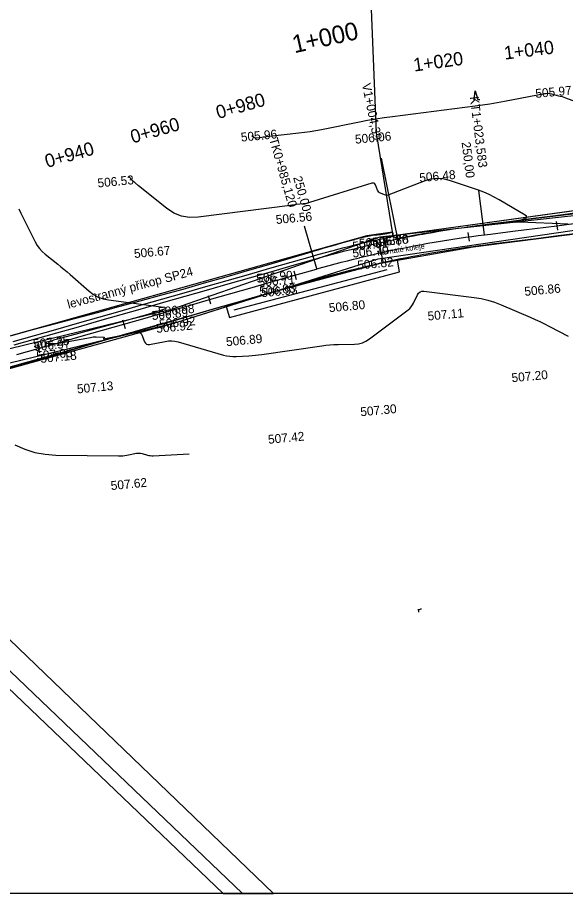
# Model space of a CAD drawing. Extents: x -636600 to -628587, y -1090963 to -1085869.
# Drawn here: x -628930.8 to -628807.6, y -1086904.2 to -1086707.2 of the extents above; entities that cross this region are included whole.
import ezdxf

# ---------------------------------------------------------------- set-up
doc = ezdxf.new("R2010")
doc.units = 0
for name, color, linetype in [('01_PARCELY_NÁVRH_PC', 7, 'Continuous'), ('06_ÚSES_IP_NAVRH', 7, 'Continuous'), ('08_LEGENDA_HV', 7, 'Continuous'), ('15', 7, 'Continuous'), ('40', 7, 'Continuous'), ('42', 7, 'Continuous'), ('43', 7, 'Continuous'), ('dno příkopu', 7, 'Continuous'), ('Ex_Major Contours', 7, 'Continuous'), ('Ex_Minor Contours', 7, 'Continuous'), ('HEKTOMETRY100', 7, 'Continuous'), ('HEKTOMETRY20', 7, 'Continuous'), ('HL_BODY', 7, 'Continuous'), ('koty_vše', 7, 'Continuous'), ('POLOMERY', 7, 'Continuous'), ('popis', 7, 'Continuous'), ('situace_osa', 7, 'Continuous'), ('situace_těleso', 7, 'Continuous'), ('situace_vozovka', 7, 'Continuous'), ('VRCHOLY', 7, 'Continuous')]:
    doc.layers.add(name, color=color, linetype=linetype)

msp = doc.modelspace()

# ---------------------------------------------------------------- linework, layer by layer
at = {"layer": '01_PARCELY_NÁVRH_PC'}
for p, q in [((-628884.56, -1086904.22), (-628880.22, -1086904.22)), ((-628880.22, -1086904.22), (-628873.25, -1086904.22))]:
    msp.add_line(p, q, dxfattribs=at)
for points in [[(-628587.27, -1086709.85), (-628682.38, -1086727.22), (-628724.58, -1086735.17), (-628761.3, -1086743.7), (-628783.36, -1086747.62), (-628846.34, -1086756.33), (-628846.47, -1086755.53), (-628852.25, -1086756.33), (-628948.95, -1086783.45), (-628960.84, -1086785.79), (-628975.26, -1086787.75), (-628984.89, -1086788.1), (-628989.65, -1086789), (-629001.4, -1086788.69), (-629088.79, -1086778.86)], [(-629078.73, -1086787.28), (-628997.76, -1086795.07), (-628982.87, -1086795.39), (-628963.31, -1086793.53), (-628948.62, -1086790.56), (-628894.94, -1086775.72), (-628874.3, -1086769.22), (-628849.21, -1086762.46), (-628828.36, -1086758.78), (-628783.78, -1086753.09), (-628650.29, -1086728.39), (-628617.77, -1086723.66), (-628591.82, -1086717.13), (-628587.27, -1086716.27)], [(-628873.25, -1086904.22), (-628968.26, -1086812.87), (-628972.31, -1086807.72), (-628973.18, -1086802.18), (-628971.18, -1086797.22), (-628966.69, -1086793.85), (-628982.87, -1086795.39), (-628992.28, -1086795.19), (-628987.82, -1086796.35), (-628984.34, -1086799.37), (-628979.91, -1086806.88), (-628969.01, -1086819.3), (-628880.22, -1086904.22)], [(-628880.22, -1086904.22), (-628969.01, -1086819.3), (-628979.91, -1086806.88), (-628984.34, -1086799.37), (-628987.82, -1086796.35), (-628989.93, -1086795.8), (-628982.35, -1086808.65), (-628971.18, -1086821.38), (-628884.56, -1086904.22)]]:
    msp.add_lwpolyline(points, dxfattribs=at)
msp.add_lwpolyline([(-628883.93, -1086772.25), (-628883.15, -1086774.72), (-628844.91, -1086764.41), (-628845.38, -1086761.79), (-628849.21, -1086762.46), (-628874.3, -1086769.22)], close=True, dxfattribs=at)
msp.add_lwpolyline([(-628883.93, -1086772.25), (-628883.15, -1086774.72), (-628844.91, -1086764.41), (-628845.38, -1086761.79), (-628849.21, -1086762.46), (-628874.3, -1086769.22)], close=True, dxfattribs=at)
at = {"layer": '06_ÚSES_IP_NAVRH'}
msp.add_line((-628882.1, -1086772.93), (-628847.74, -1086763.87), dxfattribs=at)
at = {"layer": '08_LEGENDA_HV'}
msp.add_line((-628587.27, -1086904.22), (-629847.27, -1086904.22), dxfattribs=at)
at = {"layer": '40'}
for p, q in [((-628788.11, -1086749.91), (-628849.34, -1086756.59)), ((-628849.75, -1086761.48), (-628788.14, -1086752.51)), ((-628849.34, -1086756.59), (-628895.94, -1086772.82)), ((-628894.94, -1086775.72), (-628849.75, -1086761.48)), ((-628895.94, -1086772.82), (-628961.64, -1086788.84)), ((-628959.74, -1086791.47), (-628894.94, -1086775.72))]:
    msp.add_line(p, q, dxfattribs=at)
at = {"layer": '42'}
for p, q in [((-628850.12, -1086733.16), (-628851.26, -1086705.34)), ((-628846.34, -1086756.33), (-628850.12, -1086733.16)), ((-628783.36, -1086747.62), (-628846.34, -1086756.33))]:
    msp.add_line(p, q, dxfattribs=at)
at = {"layer": '43'}
for p, q in [((-628828.14, -1086725.76), (-628827.93, -1086723.73)), ((-628827.93, -1086723.73), (-628827.35, -1086725.68)), ((-628827.35, -1086725.68), (-628826.85, -1086725.64))]:
    msp.add_line(p, q, dxfattribs=at)
for points in [[(-628840.58, -1086840.99), (-628840.65, -1086840.26)], [(-628840.63, -1086840.5), (-628840.54, -1086840.39), (-628840.44, -1086840.32), (-628840.29, -1086840.26), (-628840.14, -1086840.22), (-628839.98, -1086840.2)]]:
    msp.add_lwpolyline(points, dxfattribs=at)
at = {"layer": 'dno příkopu'}
msp.add_lwpolyline([(-628931.76, -1086780.11), (-628926.96, -1086778.73), (-628922.15, -1086777.36), (-628917.34, -1086775.98), (-628912.53, -1086774.61), (-628907.73, -1086773.24), (-628902.92, -1086771.86), (-628898.11, -1086770.49), (-628893.3, -1086769.12), (-628888.5, -1086767.74), (-628883.69, -1086766.37), (-628878.88, -1086764.99), (-628874.07, -1086763.62), (-628869.27, -1086762.25), (-628864.46, -1086760.87), (-628864.34, -1086760.84), (-628862.96, -1086760.45), (-628861.57, -1086760.06), (-628860.17, -1086759.69), (-628859.58, -1086759.53), (-628858.78, -1086759.32), (-628857.38, -1086758.96), (-628855.99, -1086758.61), (-628854.68, -1086758.28), (-628854.58, -1086758.26), (-628853.18, -1086757.92), (-628851.78, -1086757.6), (-628850.37, -1086757.28), (-628849.75, -1086757.14), (-628848.97, -1086756.96), (-628847.56, -1086756.66), (-628846.14, -1086756.36)], dxfattribs=at)
at = {"layer": 'Ex_Major Contours'}
msp.add_lwpolyline([(-628931.36, -1086803.35), (-628929.17, -1086804.32), (-628926.91, -1086805.02), (-628924.58, -1086805.45), (-628922.19, -1086805.62), (-628908.09, -1086805.8), (-628907.62, -1086805.79), (-628907.15, -1086805.76), (-628906.68, -1086805.71), (-628906.22, -1086805.63), (-628904.07, -1086805.21), (-628903.75, -1086805.17), (-628903.43, -1086805.16), (-628903.12, -1086805.2), (-628902.81, -1086805.27), (-628901.57, -1086805.62), (-628901.26, -1086805.7), (-628900.94, -1086805.75), (-628900.62, -1086805.77), (-628900.3, -1086805.77), (-628892.18, -1086805.33)], dxfattribs=at)
at = {"layer": 'Ex_Minor Contours'}
for points in [[(-628878.09, -1086733.75), (-628877.64, -1086734.11), (-628877.51, -1086734.2), (-628877.37, -1086734.25), (-628877.22, -1086734.28), (-628877.07, -1086734.27), (-628875.85, -1086734.12), (-628875.59, -1086734.08), (-628875.34, -1086734.05), (-628875.08, -1086734.02), (-628874.82, -1086733.99), (-628867.58, -1086733.18), (-628866.29, -1086733.02), (-628865.01, -1086732.84), (-628863.73, -1086732.63), (-628862.45, -1086732.38), (-628853.94, -1086730.68), (-628852.09, -1086730.33), (-628850.24, -1086730.01), (-628848.38, -1086729.73), (-628846.52, -1086729.47), (-628827.94, -1086727.1), (-628826.29, -1086726.87), (-628824.64, -1086726.63), (-628823, -1086726.35), (-628821.36, -1086726.05), (-628812.35, -1086724.34), (-628811.95, -1086724.28), (-628811.55, -1086724.27), (-628811.16, -1086724.31), (-628810.76, -1086724.39), (-628809.18, -1086724.8), (-628808.79, -1086724.91), (-628808.4, -1086725.02), (-628808.01, -1086725.15), (-628807.63, -1086725.28), (-628794.02, -1086730.32)], [(-628807.04, -1086753.72), (-628817.9, -1086753.25), (-628818.03, -1086753.25), (-628818.15, -1086753.25), (-628818.28, -1086753.25), (-628818.41, -1086753.26), (-628818.91, -1086753.31), (-628819.01, -1086753.31), (-628819.04, -1086753.3), (-628819.01, -1086753.28), (-628818.93, -1086753.24), (-628816.74, -1086752.43), (-628816.44, -1086752.27), (-628816.32, -1086752.09), (-628816.4, -1086751.9), (-628816.68, -1086751.69), (-628822.53, -1086748.21), (-628823.64, -1086747.59), (-628824.78, -1086747.03), (-628825.95, -1086746.52), (-628827.14, -1086746.08), (-628833.72, -1086743.85), (-628835.15, -1086743.49), (-628836.57, -1086743.4), (-628837.98, -1086743.56), (-628839.39, -1086743.99), (-628847.34, -1086747.13), (-628847.57, -1086747.2), (-628847.81, -1086747.22), (-628848.04, -1086747.2), (-628848.27, -1086747.12), (-628849.21, -1086746.74), (-628849.42, -1086746.63), (-628849.6, -1086746.48), (-628849.75, -1086746.29), (-628849.86, -1086746.08), (-628850.33, -1086744.88), (-628850.46, -1086744.65), (-628850.64, -1086744.5), (-628850.86, -1086744.46), (-628851.12, -1086744.5), (-628865.16, -1086748.84), (-628865.51, -1086748.94), (-628865.87, -1086749.03), (-628866.23, -1086749.09), (-628866.6, -1086749.14), (-628868.06, -1086749.31), (-628868.43, -1086749.35), (-628868.79, -1086749.39), (-628869.16, -1086749.44), (-628869.53, -1086749.48), (-628890.18, -1086752.13), (-628892.12, -1086752.2), (-628893.96, -1086751.89), (-628895.69, -1086751.2), (-628897.31, -1086750.13), (-628903.59, -1086745.08), (-628905.08, -1086743.76), (-628905.8, -1086742.98)], [(-628930.52, -1086750.25), (-628930.01, -1086751.26), (-628929.44, -1086752.41), (-628926.82, -1086757.7), (-628926.38, -1086758.48), (-628925.86, -1086759.2), (-628925.27, -1086759.85), (-628924.6, -1086760.45), (-628921.76, -1086762.7), (-628921.05, -1086763.27), (-628920.35, -1086763.84), (-628919.66, -1086764.43), (-628918.98, -1086765.02), (-628914.72, -1086768.77), (-628913.74, -1086769.51), (-628912.69, -1086770.08), (-628911.57, -1086770.49), (-628910.37, -1086770.73), (-628898.53, -1086772.26), (-628897.79, -1086772.4), (-628897.53, -1086772.59), (-628897.76, -1086772.81), (-628898.46, -1086773.07), (-628902.22, -1086774.2), (-628903.16, -1086774.47), (-628904.11, -1086774.75), (-628905.05, -1086775.01), (-628906, -1086775.27), (-628921.79, -1086779.56), (-628922.1, -1086779.65), (-628922.41, -1086779.73), (-628922.72, -1086779.82), (-628923.03, -1086779.9), (-628924.26, -1086780.24), (-628924.49, -1086780.32), (-628924.57, -1086780.38), (-628924.48, -1086780.43), (-628924.24, -1086780.45), (-628922.86, -1086780.53), (-628922.52, -1086780.54), (-628922.19, -1086780.53), (-628921.85, -1086780.5), (-628921.52, -1086780.45), (-628914.38, -1086779.15), (-628914.07, -1086779.1), (-628913.76, -1086779.07), (-628913.44, -1086779.06), (-628913.13, -1086779.06), (-628911.36, -1086779.11), (-628911.32, -1086779.12), (-628911.29, -1086779.14), (-628911.29, -1086779.17), (-628911.31, -1086779.21), (-628911.44, -1086779.4), (-628911.46, -1086779.45), (-628911.46, -1086779.47), (-628911.44, -1086779.48), (-628911.39, -1086779.48), (-628903.96, -1086777.98), (-628903.59, -1086777.96), (-628903.28, -1086778.05), (-628903.03, -1086778.26), (-628902.84, -1086778.59), (-628902.23, -1086780.13), (-628902.05, -1086780.46), (-628901.8, -1086780.67), (-628901.49, -1086780.77), (-628901.11, -1086780.74), (-628897.57, -1086780.06), (-628896.84, -1086779.96), (-628896.12, -1086779.95), (-628895.4, -1086780.02), (-628894.69, -1086780.18), (-628884.49, -1086783.12), (-628883.79, -1086783.29), (-628883.09, -1086783.4), (-628882.38, -1086783.45), (-628881.66, -1086783.44), (-628878.77, -1086783.29), (-628878.05, -1086783.24), (-628877.33, -1086783.18), (-628876.61, -1086783.1), (-628875.89, -1086783), (-628862.42, -1086781.06), (-628861.51, -1086780.94), (-628860.59, -1086780.85), (-628859.66, -1086780.79), (-628858.74, -1086780.75), (-628855.04, -1086780.67), (-628854.13, -1086780.58), (-628853.28, -1086780.36), (-628852.47, -1086780), (-628851.71, -1086779.51), (-628842.99, -1086772.96), (-628842.61, -1086772.63), (-628842.28, -1086772.27), (-628841.99, -1086771.87), (-628841.75, -1086771.43), (-628840.88, -1086769.59), (-628840.63, -1086769.19), (-628840.3, -1086768.93), (-628839.9, -1086768.8), (-628839.43, -1086768.79), (-628828.14, -1086770.2), (-628826.59, -1086770.44), (-628825.06, -1086770.8), (-628823.56, -1086771.26), (-628822.09, -1086771.84), (-628815.55, -1086774.64), (-628814.46, -1086775.12), (-628813.38, -1086775.62), (-628812.31, -1086776.14), (-628811.25, -1086776.68), (-628807.02, -1086778.88)]]:
    msp.add_lwpolyline(points, dxfattribs=at)
msp.add_lwpolyline([(-628851.43, -1086757.13), (-628851.38, -1086757.11), (-628851.33, -1086757.1), (-628851.1, -1086757.02), (-628851.07, -1086757.02), (-628851.05, -1086757.02), (-628851.04, -1086757.04), (-628851.02, -1086757.06), (-628850.97, -1086757.19), (-628850.97, -1086757.21), (-628850.97, -1086757.22), (-628850.97, -1086757.23), (-628850.98, -1086757.24), (-628851.02, -1086757.29), (-628851.03, -1086757.3), (-628851.05, -1086757.31), (-628851.06, -1086757.31), (-628851.07, -1086757.32), (-628852.57, -1086757.78), (-628852.73, -1086757.83), (-628852.79, -1086757.83), (-628852.74, -1086757.79), (-628852.6, -1086757.72), (-628851.52, -1086757.17), (-628851.48, -1086757.15)], close=True, dxfattribs=at)
at = {"layer": 'HEKTOMETRY100'}
msp.add_lwpolyline([(-628849.52, -1086758.16), (-628848.65, -1086762.06)], dxfattribs=at)
at = {"layer": 'HEKTOMETRY20'}
for points in [[(-628809.69, -1086753.06), (-628809.44, -1086755.04)], [(-628829.55, -1086755.57), (-628829.27, -1086757.55)], [(-628868.7, -1086764.22), (-628868.15, -1086766.14)], [(-628887.93, -1086769.71), (-628887.38, -1086771.64)], [(-628907.16, -1086775.21), (-628906.61, -1086777.13)], [(-628926.39, -1086780.7), (-628925.84, -1086782.63)]]:
    msp.add_lwpolyline(points, dxfattribs=at)
at = {"layer": 'HL_BODY'}
for points in [[(-628825.86, -1086756.09), (-628827.1, -1086746.16)], [(-628863.5, -1086763.77), (-628866.25, -1086754.16)]]:
    msp.add_lwpolyline(points, dxfattribs=at)
at = {"layer": 'POLOMERY'}
for points in [[(-628825.86, -1086756.09), (-628827.1, -1086746.16)], [(-628863.5, -1086763.77), (-628866.25, -1086754.16)]]:
    msp.add_lwpolyline(points, dxfattribs=at)
at = {"layer": 'situace_osa'}
msp.add_lwpolyline([(-628930.93, -1086783.04), (-628926.12, -1086781.66), (-628921.31, -1086780.29), (-628916.5, -1086778.92), (-628911.7, -1086777.54), (-628906.89, -1086776.17), (-628902.08, -1086774.8), (-628897.27, -1086773.42), (-628892.47, -1086772.05), (-628887.66, -1086770.67), (-628882.85, -1086769.3), (-628878.04, -1086767.93), (-628873.24, -1086766.55), (-628868.43, -1086765.18), (-628863.62, -1086763.81), (-628863.5, -1086763.77), (-628862.13, -1086763.39), (-628860.76, -1086763.01), (-628859.39, -1086762.63), (-628858.8, -1086762.48), (-628858.01, -1086762.27), (-628856.63, -1086761.91), (-628855.25, -1086761.57), (-628853.95, -1086761.25), (-628853.86, -1086761.23), (-628852.48, -1086760.89), (-628851.09, -1086760.57), (-628849.7, -1086760.25), (-628849.08, -1086760.11), (-628848.31, -1086759.94), (-628846.92, -1086759.64), (-628845.53, -1086759.35), (-628845.17, -1086759.28), (-628844.19, -1086759.08), (-628844.13, -1086759.06), (-628842.73, -1086758.79), (-628841.33, -1086758.52), (-628839.93, -1086758.26), (-628839.28, -1086758.14), (-628838.53, -1086758), (-628837.13, -1086757.76), (-628835.72, -1086757.52), (-628834.35, -1086757.3), (-628834.32, -1086757.29), (-628832.91, -1086757.07), (-628831.5, -1086756.86), (-628830.09, -1086756.65), (-628829.41, -1086756.56), (-628828.68, -1086756.46), (-628827.27, -1086756.27), (-628825.86, -1086756.09), (-628824.45, -1086755.91), (-628819.49, -1086755.29), (-628814.53, -1086754.67), (-628809.57, -1086754.05), (-628804.6, -1086753.43)], dxfattribs=at)
at = {"layer": 'situace_těleso'}
for points in [[(-628932.16, -1086778.74), (-628927.34, -1086777.4), (-628922.5, -1086776.11), (-628917.66, -1086774.86), (-628912.84, -1086773.55), (-628908.01, -1086772.24), (-628903.19, -1086770.93), (-628898.36, -1086769.62), (-628893.54, -1086768.28), (-628888.74, -1086766.89), (-628883.93, -1086765.51), (-628879.13, -1086764.13), (-628874.32, -1086762.76), (-628869.52, -1086761.36), (-628864.74, -1086759.9), (-628864.62, -1086759.87), (-628863.23, -1086759.45), (-628861.85, -1086759.04), (-628860.46, -1086758.63), (-628859.86, -1086758.46), (-628859.06, -1086758.24), (-628857.67, -1086757.85), (-628856.27, -1086757.46), (-628854.96, -1086757.11), (-628854.87, -1086757.09), (-628853.47, -1086756.72), (-628852.06, -1086756.37), (-628850.64, -1086756.1), (-628849.98, -1086756.08), (-628849.17, -1086756.02), (-628847.75, -1086755.76), (-628846.47, -1086755.53), (-628846.34, -1086756.33), (-628845.66, -1086756.92), (-628844.67, -1086756.72), (-628844.6, -1086756.71), (-628843.19, -1086756.44), (-628841.78, -1086756.19), (-628840.36, -1086755.94), (-628839.7, -1086755.83), (-628838.94, -1086755.71), (-628837.52, -1086755.49), (-628836.1, -1086755.27), (-628834.71, -1086755.07), (-628834.67, -1086755.06), (-628833.26, -1086754.83), (-628831.83, -1086754.62), (-628830.41, -1086754.41), (-628829.72, -1086754.31), (-628828.99, -1086754.21), (-628827.56, -1086754.01), (-628826.14, -1086753.83), (-628824.73, -1086753.65), (-628819.77, -1086753.01), (-628814.81, -1086752.38), (-628809.85, -1086751.75), (-628804.89, -1086751.11)], [(-628804.32, -1086755.71), (-628809.28, -1086756.34), (-628814.24, -1086756.97), (-628819.2, -1086757.6), (-628824.16, -1086758.23), (-628825.57, -1086758.41), (-628826.96, -1086758.59), (-628828.36, -1086758.78), (-628829.08, -1086758.88), (-628829.76, -1086758.98), (-628831.16, -1086759.19), (-628832.55, -1086759.4), (-628833.95, -1086759.62), (-628833.98, -1086759.63), (-628835.34, -1086759.85), (-628836.73, -1086760.08), (-628838.12, -1086760.31), (-628838.87, -1086760.44), (-628839.51, -1086760.55), (-628840.9, -1086760.8), (-628842.29, -1086761.06), (-628843.68, -1086761.32), (-628843.74, -1086761.33), (-628844.71, -1086761.52), (-628845.06, -1086761.59), (-628846.45, -1086761.87), (-628847.83, -1086762.15), (-628848.6, -1086762.31), (-628849.21, -1086762.46), (-628850.57, -1086762.82), (-628851.95, -1086763.13), (-628853.32, -1086763.46), (-628853.41, -1086763.48), (-628854.69, -1086763.79), (-628856.06, -1086764.13), (-628857.43, -1086764.48), (-628858.22, -1086764.68), (-628858.8, -1086764.83), (-628860.16, -1086765.19), (-628861.52, -1086765.56), (-628862.88, -1086765.94), (-628863, -1086765.98), (-628867.81, -1086767.35), (-628872.61, -1086768.74), (-628877.42, -1086770.1), (-628882.22, -1086771.51), (-628887.02, -1086772.91), (-628891.82, -1086774.32), (-628896.62, -1086775.71), (-628901.43, -1086777.07), (-628906.25, -1086778.39), (-628911.07, -1086779.75), (-628915.85, -1086781.22), (-628920.64, -1086782.65), (-628925.43, -1086784.08), (-628930.23, -1086785.47), (-628934.4, -1086786.63)]]:
    msp.add_lwpolyline(points, dxfattribs=at)
at = {"layer": 'situace_vozovka'}
for points in [[(-628931.54, -1086780.87), (-628926.74, -1086779.5), (-628921.93, -1086778.13), (-628917.12, -1086776.75), (-628912.31, -1086775.38), (-628907.51, -1086774.01), (-628902.7, -1086772.63), (-628897.89, -1086771.26), (-628893.08, -1086769.88), (-628888.28, -1086768.51), (-628883.47, -1086767.14), (-628878.66, -1086765.76), (-628873.85, -1086764.39), (-628869.05, -1086763.02), (-628864.24, -1086761.64), (-628864.12, -1086761.61), (-628862.74, -1086761.22), (-628861.35, -1086760.84), (-628859.97, -1086760.46), (-628859.38, -1086760.3), (-628858.58, -1086760.09), (-628857.19, -1086759.73), (-628855.79, -1086759.38), (-628854.49, -1086759.06), (-628854.4, -1086759.04), (-628853, -1086758.7), (-628851.6, -1086758.38), (-628850.2, -1086758.06), (-628849.57, -1086757.92), (-628848.79, -1086757.74), (-628847.39, -1086757.44), (-628845.98, -1086757.15), (-628845.62, -1086757.07), (-628844.64, -1086756.87), (-628844.57, -1086756.86), (-628843.16, -1086756.58), (-628841.75, -1086756.31), (-628840.34, -1086756.04), (-628839.68, -1086755.92), (-628838.93, -1086755.79), (-628837.51, -1086755.54), (-628836.09, -1086755.3), (-628834.71, -1086755.08), (-628834.67, -1086755.07), (-628833.25, -1086754.85), (-628831.83, -1086754.63), (-628830.41, -1086754.43), (-628829.72, -1086754.33), (-628828.99, -1086754.23), (-628827.56, -1086754.04), (-628826.14, -1086753.85), (-628824.73, -1086753.68), (-628819.77, -1086753.06), (-628814.81, -1086752.44), (-628809.85, -1086751.82), (-628804.88, -1086751.19)], [(-628934.46, -1086786.39), (-628930.31, -1086785.2), (-628925.5, -1086783.83), (-628920.69, -1086782.45), (-628915.89, -1086781.08), (-628911.08, -1086779.71), (-628906.27, -1086778.33), (-628901.46, -1086776.96), (-628896.65, -1086775.59), (-628891.85, -1086774.21), (-628887.04, -1086772.84), (-628882.23, -1086771.46), (-628877.42, -1086770.09), (-628872.62, -1086768.72), (-628867.81, -1086767.34), (-628863, -1086765.97), (-628862.89, -1086765.94), (-628861.53, -1086765.55), (-628860.17, -1086765.18), (-628858.8, -1086764.81), (-628858.22, -1086764.65), (-628857.44, -1086764.45), (-628856.07, -1086764.09), (-628854.7, -1086763.75), (-628853.42, -1086763.43), (-628853.33, -1086763.41), (-628851.96, -1086763.08), (-628850.59, -1086762.76), (-628849.21, -1086762.45), (-628848.6, -1086762.31), (-628847.83, -1086762.14), (-628846.45, -1086761.84), (-628845.07, -1086761.55), (-628844.72, -1086761.48), (-628843.75, -1086761.28), (-628843.69, -1086761.27), (-628842.3, -1086760.99), (-628840.92, -1086760.73), (-628839.53, -1086760.47), (-628838.88, -1086760.35), (-628838.14, -1086760.22), (-628836.75, -1086759.98), (-628835.36, -1086759.74), (-628834, -1086759.52), (-628833.96, -1086759.51), (-628832.57, -1086759.29), (-628831.17, -1086759.08), (-628829.77, -1086758.88), (-628829.1, -1086758.78), (-628828.38, -1086758.69), (-628826.98, -1086758.5), (-628825.58, -1086758.32), (-628824.17, -1086758.14), (-628819.21, -1086757.52), (-628814.25, -1086756.9), (-628809.29, -1086756.28), (-628804.33, -1086755.66)]]:
    msp.add_lwpolyline(points, dxfattribs=at)
at = {"layer": 'VRCHOLY'}
msp.add_lwpolyline([(-628844.98, -1086758.48), (-628848.98, -1086738.88)], dxfattribs=at)

# ---------------------------------------------------------------- texts
at = {"layer": '15'}
msp.add_text('travnaté koleje', height=1.2, rotation=8.2792, dxfattribs=at).set_placement((-628849.86, -1086760.74))
at = {"layer": 'HEKTOMETRY100'}
msp.add_text('1+000', height=4, rotation=12.5366, dxfattribs=at).set_placement((-628868.56, -1086715.27))
at = {"layer": 'HEKTOMETRY20'}
for s, rotation, p in [('1+040', 7.1319, (-628821.25, -1086716.71)), ('1+020', 7.953, (-628841.62, -1086719.39)), ('0+980', 15.9469, (-628885.69, -1086730.07)), ('0+960', 15.9469, (-628904.92, -1086735.57)), ('0+940', 15.9469, (-628924.15, -1086741.06))]:
    msp.add_text(s, height=3, rotation=rotation, dxfattribs=at).set_placement(p)
at = {"layer": 'HL_BODY'}
for s, rotation, p in [('KT1+023,583', 277.1319, (-628829.14, -1086725.08)), ('TK0+985,120', 285.9469, (-628874.26, -1086734.58))]:
    msp.add_text(s, height=2, rotation=rotation, dxfattribs=at).set_placement(p)
at = {"layer": 'koty_vše'}
for s, p in [('505.97', (-628814.3, -1086725.32)), ('505.96', (-628880.5, -1086735.14)), ('506.06', (-628854.84, -1086735.61)), ('506.53', (-628912.72, -1086745.45)), ('506.48', (-628840.39, -1086744.26)), ('506.56', (-628872.64, -1086753.67)), ('506.83', (-628853.92, -1086759.03)), ('506.80', (-628850.99, -1086758.81)), ('506.78', (-628850.92, -1086758.76)), ('506.67', (-628904.52, -1086761.32)), ('507.01', (-628855.43, -1086759.68)), ('506.70', (-628855.43, -1086761.21)), ('506.82', (-628854.33, -1086763.92)), ('506.90', (-628876.99, -1086766.89)), ('506.71', (-628876.51, -1086767.79)), ('506.83', (-628876.36, -1086769.79)), ('506.93', (-628875.92, -1086770.14)), ('506.86', (-628816.77, -1086769.83)), ('506.98', (-628899.08, -1086774.41)), ('506.80', (-628860.72, -1086773.51)), ('506.89', (-628900.53, -1086775.26)), ('507.11', (-628838.53, -1086775.38)), ('506.92', (-628899.53, -1086778.16)), ('506.92', (-628898.86, -1086777.17)), ('507.25', (-628927.19, -1086781.59)), ('506.97', (-628926.97, -1086782.24)), ('506.89', (-628883.83, -1086781.15)), ('507.05', (-628926.47, -1086784.3)), ('507.18', (-628925.57, -1086784.91)), ('507.20', (-628819.66, -1086789.26)), ('507.13', (-628917.33, -1086791.76)), ('507.30', (-628853.65, -1086796.91)), ('507.42', (-628874.39, -1086803.11)), ('507.62', (-628909.74, -1086813.5))]:
    msp.add_text(s, height=2, rotation=5.3515, dxfattribs=at).set_placement(p)
at = {"layer": 'POLOMERY'}
for rotation, p in [(277.1319, (-628830.98, -1086735.3)), (285.9469, (-628868.86, -1086743.19))]:
    msp.add_text('250,00', height=2, rotation=rotation, dxfattribs=at).set_placement(p)
at = {"layer": 'popis'}
msp.add_text('levostranný příkop SP24', height=2, rotation=15.0087, dxfattribs=at).set_placement((-628919.31, -1086772.72))
at = {"layer": 'VRCHOLY'}
msp.add_text('V1+004,39', height=2, rotation=281.5394, dxfattribs=at).set_placement((-628853.4, -1086722.22))

doc.saveas('drawing.dxf')
